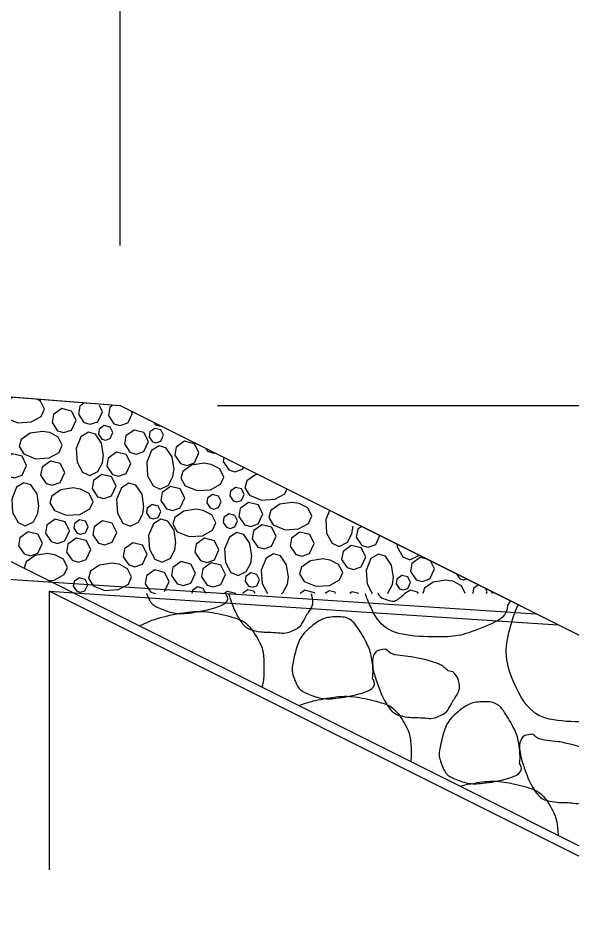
# Model space of a CAD drawing. Extents: x 2176024 to 2177225, y 75947 to 76635.
# Drawn here: x 2176841.25 to 2176847.14, y 76382.24 to 76391.81 of the extents above; entities that cross this region are included whole.
import ezdxf

# ---------------------------------------------------------------- set-up
doc = ezdxf.new("R2010")
doc.units = 0
for name, color, linetype in [('Prop CMT Slope Grass', 7, 'Continuous'), ('Prop Dimension', 7, 'Continuous'), ('Prop Pavement Schedule Description CELL', 7, 'Continuous'), ('Typical Curb CELL', 7, 'Continuous'), ('Typical Pavement Slope CELL', 7, 'Continuous'), ('Typical Shoulder Slope CELL', 7, 'Continuous')]:
    doc.layers.add(name, color=color, linetype=linetype)

msp = doc.modelspace()

# ---------------------------------------------------------------- linework, layer by layer
at = {"layer": 'Prop CMT Slope Grass'}
msp.add_lwpolyline([(2176837.0103, 76388.1185), (2176842.3349, 76387.6925), (2176851.5381, 76383.0914)], dxfattribs=at)
at = {"layer": 'Prop Dimension'}
msp.add_line((2176843.3696, 76387.6925), (2176852.2856, 76387.6925), dxfattribs=at)
at = {"layer": 'Prop Pavement Schedule Description CELL'}
msp.add_line((2176842.3349, 76389.3925), (2176842.3349, 76404.978), dxfattribs=at)
at = {"layer": 'Typical Curb CELL'}
for p, q in [((2176843.6365, 76387.0187), (2176843.6452, 76387.0374)), ((2176845.0521, 76386.2168), (2176845.0963, 76386.312)), ((2176875.5887, 76368.7196), (2176841.5821, 76385.721)), ((2176841.5821, 76385.721), (2176841.5821, 76382.7625)), ((2176841.5821, 76385.721), (2176846.9878, 76385.3663)), ((2176846.2763, 76385.722), (2176846.2931, 76385.6973))]:
    msp.add_line(p, q, dxfattribs=at)
for points in [[(2176837.0103, 76388.1185), (2176875.544, 76368.8537)], [(2176837.0103, 76388.1185), (2176842.3349, 76387.6925), (2176876.4384, 76370.6426)], [(2176841.1944, 76387.7837), (2176841.0955, 76387.7147), (2176841.0741, 76387.642), (2176841.1225, 76387.5617), (2176841.2479, 76387.5111), (2176841.3916, 76387.5197), (2176841.4978, 76387.5786), (2176841.5327, 76387.6548), (2176841.49, 76387.7417), (2176841.4543, 76387.7602)], [(2176841.819, 76387.4334), (2176841.8682, 76387.5395), (2176841.8198, 76387.6355), (2176841.7155, 76387.6614), (2176841.627, 76387.5979), (2176841.6124, 76387.5129), (2176841.6721, 76387.4249), (2176841.7389, 76387.4059), (2176841.8189, 76387.4335)], [(2176841.9574, 76387.7227), (2176841.9066, 76387.6862), (2176841.892, 76387.6012), (2176841.9516, 76387.5133), (2176842.0184, 76387.4943), (2176842.0985, 76387.5218)], [(2176842.0985, 76387.5218), (2176842.1477, 76387.6278), (2176842.1152, 76387.6925)], [(2176842.253, 76387.6925), (2176842.2255, 76387.6728), (2176842.2109, 76387.5878), (2176842.2705, 76387.4998), (2176842.3373, 76387.4808), (2176842.4174, 76387.5084)], [(2176842.4174, 76387.5083), (2176842.4666, 76387.6144), (2176842.4584, 76387.6308)], [(2176842.2302, 76387.3434), (2176842.2597, 76387.407), (2176842.2307, 76387.4646), (2176842.1681, 76387.4802), (2176842.115, 76387.4421), (2176842.1062, 76387.3911), (2176842.142, 76387.3383), (2176842.1821, 76387.3269), (2176842.2301, 76387.3434)], [(2176842.694, 76387.513), (2176842.7107, 76387.4883), (2176842.7508, 76387.4769), (2176842.7599, 76387.48)], [(2176841.5131, 76387.4184), (2176841.3793, 76387.3987), (2176841.2842, 76387.3323), (2176841.2627, 76387.2596), (2176841.3111, 76387.1793), (2176841.4366, 76387.1287), (2176841.5803, 76387.1373), (2176841.6865, 76387.1962), (2176841.7214, 76387.2724), (2176841.6786, 76387.3593), (2176841.5874, 76387.4065), (2176841.5071, 76387.4186)], [(2176842.1589, 76387.1603), (2176842.1392, 76387.2941), (2176842.0728, 76387.3892), (2176842.0002, 76387.4106), (2176841.9199, 76387.3622), (2176841.8693, 76387.2368), (2176841.8779, 76387.0931), (2176841.9367, 76386.9869), (2176842.0129, 76386.952), (2176842.0999, 76386.9947), (2176842.1471, 76387.086), (2176842.1592, 76387.1663)], [(2176842.5874, 76387.206), (2176842.6366, 76387.312), (2176842.5883, 76387.408), (2176842.484, 76387.434), (2176842.3955, 76387.3704), (2176842.3809, 76387.2854), (2176842.4405, 76387.1975), (2176842.5073, 76387.1785), (2176842.5874, 76387.206)], [(2176842.7672, 76387.3149), (2176842.7967, 76387.3785), (2176842.7677, 76387.4362), (2176842.7051, 76387.4517), (2176842.652, 76387.4136), (2176842.6433, 76387.3626), (2176842.6791, 76387.3098), (2176842.7191, 76387.2984), (2176842.7672, 76387.3149)], [(2176842.9087, 76387.0153), (2176842.889, 76387.1492), (2176842.8226, 76387.2442), (2176842.7499, 76387.2657), (2176842.6696, 76387.2173), (2176842.619, 76387.0919), (2176842.6276, 76386.9481), (2176842.6865, 76386.842), (2176842.7627, 76386.8071), (2176842.8497, 76386.8498), (2176842.8968, 76386.941), (2176842.9089, 76387.0214)], [(2176843.1248, 76387.0858), (2176843.174, 76387.1919), (2176843.1256, 76387.2879), (2176843.0213, 76387.3138), (2176842.9328, 76387.2503), (2176842.9182, 76387.1653), (2176842.9779, 76387.0773), (2176843.0447, 76387.0583), (2176843.1247, 76387.0859)], [(2176841.2933, 76386.9526), (2176841.3425, 76387.0587), (2176841.2942, 76387.1547), (2176841.1899, 76387.1806), (2176841.1014, 76387.1171), (2176841.0868, 76387.0321), (2176841.1464, 76386.9441), (2176841.2132, 76386.9251), (2176841.2933, 76386.9527)], [(2176842.4001, 76386.9705), (2176842.4493, 76387.0765), (2176842.4009, 76387.1725), (2176842.2966, 76387.1985), (2176842.2081, 76387.1349), (2176842.1935, 76387.0499), (2176842.2532, 76386.962), (2176842.32, 76386.943), (2176842.4, 76386.9705)], [(2176843.2462, 76387.2369), (2176843.2653, 76387.2087), (2176843.3321, 76387.1897), (2176843.3371, 76387.1914)], [(2176841.6978, 76386.8755), (2176841.7471, 76386.9816), (2176841.6987, 76387.0776), (2176841.5944, 76387.1035), (2176841.5059, 76387.04), (2176841.4913, 76386.955), (2176841.5509, 76386.867), (2176841.6177, 76386.848), (2176841.6978, 76386.8756)], [(2176843.23, 76387.0806), (2176843.0961, 76387.0609), (2176843.0011, 76386.9945), (2176842.9796, 76386.9218), (2176843.028, 76386.8415), (2176843.1534, 76386.7909), (2176843.2972, 76386.7995), (2176843.4034, 76386.8584), (2176843.4382, 76386.9346), (2176843.3955, 76387.0216), (2176843.3043, 76387.0687), (2176843.224, 76387.0808)], [(2176843.4373, 76387.1413), (2176843.4299, 76387.0981), (2176843.4896, 76387.0102), (2176843.5564, 76386.9912), (2176843.6364, 76387.0188)], [(2176842.2442, 76386.7344), (2176842.2934, 76386.8404), (2176842.2451, 76386.9365), (2176842.1408, 76386.9624), (2176842.0523, 76386.8988), (2176842.0377, 76386.8139), (2176842.0973, 76386.7259), (2176842.1641, 76386.7069), (2176842.2442, 76386.7345)], [(2176843.7958, 76386.9621), (2176843.7792, 76386.9597), (2176843.6841, 76386.8933), (2176843.6626, 76386.8206), (2176843.711, 76386.7403), (2176843.8365, 76386.6897), (2176843.9802, 76386.6983), (2176844.0864, 76386.7572), (2176844.1086, 76386.8057)], [(2176841.4733, 76386.6235), (2176841.4535, 76386.7573), (2176841.3872, 76386.8524), (2176841.3145, 76386.8739), (2176841.2342, 76386.8255), (2176841.1836, 76386.7), (2176841.1922, 76386.5563), (2176841.2511, 76386.4501), (2176841.3273, 76386.4152), (2176841.4142, 76386.458), (2176841.4614, 76386.5492), (2176841.4735, 76386.6295)], [(2176841.8406, 76386.8185), (2176841.7068, 76386.7988), (2176841.6117, 76386.7324), (2176841.5902, 76386.6597), (2176841.6387, 76386.5794), (2176841.7641, 76386.5288), (2176841.9078, 76386.5375), (2176842.014, 76386.5963), (2176842.0489, 76386.6725), (2176842.0062, 76386.7595), (2176841.9149, 76386.8067), (2176841.8346, 76386.8188)], [(2176842.5886, 76386.6194), (2176842.5689, 76386.7532), (2176842.5025, 76386.8483), (2176842.4298, 76386.8698), (2176842.3495, 76386.8214), (2176842.2989, 76386.6959), (2176842.3076, 76386.5522), (2176842.3664, 76386.446), (2176842.4426, 76386.4111), (2176842.5296, 76386.4539), (2176842.5768, 76386.5451), (2176842.5889, 76386.6254)], [(2176842.9749, 76386.6059), (2176843.0241, 76386.7119), (2176842.9757, 76386.8079), (2176842.8714, 76386.8339), (2176842.7829, 76386.7703), (2176842.7683, 76386.6853), (2176842.8279, 76386.5974), (2176842.8948, 76386.5784), (2176842.9748, 76386.6059)], [(2176843.625, 76386.6866), (2176843.6546, 76386.7502), (2176843.6256, 76386.8078), (2176843.563, 76386.8234), (2176843.5099, 76386.7853), (2176843.5011, 76386.7343), (2176843.5369, 76386.6815), (2176843.577, 76386.6701), (2176843.625, 76386.6866)], [(2176843.381, 76386.6112), (2176843.4105, 76386.6748), (2176843.3815, 76386.7324), (2176843.3189, 76386.748), (2176843.2658, 76386.7099), (2176843.257, 76386.6589), (2176843.2928, 76386.6061), (2176843.3329, 76386.5947), (2176843.381, 76386.6112)], [(2176842.7395, 76386.5054), (2176842.769, 76386.569), (2176842.74, 76386.6266), (2176842.6774, 76386.6422), (2176842.6243, 76386.604), (2176842.6155, 76386.553), (2176842.6513, 76386.5003), (2176842.6914, 76386.4889), (2176842.7395, 76386.5054)], [(2176843.1455, 76386.5925), (2176843.0116, 76386.5728), (2176842.9165, 76386.5064), (2176842.8951, 76386.4338), (2176842.9435, 76386.3534), (2176843.0689, 76386.3028), (2176843.2126, 76386.3115), (2176843.3188, 76386.3703), (2176843.3537, 76386.4465), (2176843.311, 76386.5335), (2176843.2197, 76386.5807), (2176843.1394, 76386.5928)], [(2176843.8036, 76386.4364), (2176843.8528, 76386.5425), (2176843.8044, 76386.6385), (2176843.7001, 76386.6644), (2176843.6116, 76386.6009), (2176843.597, 76386.5159), (2176843.6567, 76386.4279), (2176843.7235, 76386.409), (2176843.8035, 76386.4365)], [(2176844.1651, 76386.6647), (2176844.0313, 76386.645), (2176843.9362, 76386.5786), (2176843.9148, 76386.5059), (2176843.9632, 76386.4256), (2176844.0886, 76386.375), (2176844.2323, 76386.3837), (2176844.3385, 76386.4425), (2176844.3734, 76386.5187), (2176844.3307, 76386.6057), (2176844.2394, 76386.6528), (2176844.1591, 76386.665)], [(2176843.5544, 76386.4055), (2176843.5839, 76386.4691), (2176843.5549, 76386.5268), (2176843.4923, 76386.5423), (2176843.4392, 76386.5042), (2176843.4304, 76386.4532), (2176843.4662, 76386.4004), (2176843.5063, 76386.389), (2176843.5543, 76386.4055)], [(2176844.5603, 76386.5799), (2176844.5213, 76386.4831), (2176844.5299, 76386.3394), (2176844.5888, 76386.2332), (2176844.665, 76386.1983), (2176844.7519, 76386.2411), (2176844.7991, 76386.3323), (2176844.8112, 76386.4126)], [(2176841.7495, 76386.2573), (2176841.7987, 76386.3633), (2176841.7504, 76386.4593), (2176841.6461, 76386.4853), (2176841.5576, 76386.4217), (2176841.543, 76386.3367), (2176841.6026, 76386.2488), (2176841.6694, 76386.2298), (2176841.7495, 76386.2573)], [(2176841.9668, 76386.3432), (2176841.9963, 76386.4068), (2176841.9673, 76386.4644), (2176841.9047, 76386.48), (2176841.8516, 76386.4418), (2176841.8428, 76386.3908), (2176841.8786, 76386.3381), (2176841.9187, 76386.3267), (2176841.9667, 76386.3432)], [(2176842.252, 76386.2411), (2176842.3012, 76386.3471), (2176842.2528, 76386.4431), (2176842.1485, 76386.4691), (2176842.06, 76386.4055), (2176842.0454, 76386.3205), (2176842.105, 76386.2326), (2176842.1718, 76386.2136), (2176842.2519, 76386.2411)], [(2176842.9286, 76386.2371), (2176842.9088, 76386.3709), (2176842.8424, 76386.466), (2176842.7698, 76386.4875), (2176842.6895, 76386.4391), (2176842.6389, 76386.3136), (2176842.6475, 76386.1699), (2176842.7063, 76386.0637), (2176842.7826, 76386.0288), (2176842.8695, 76386.0716), (2176842.9167, 76386.1628), (2176842.9288, 76386.2431)], [(2176843.9454, 76386.199), (2176843.9946, 76386.305), (2176843.9462, 76386.401), (2176843.8419, 76386.427), (2176843.7534, 76386.3634), (2176843.7388, 76386.2784), (2176843.7985, 76386.1905), (2176843.8653, 76386.1715), (2176843.9453, 76386.199)], [(2176844.9002, 76386.41), (2176844.8602, 76386.3812), (2176844.8456, 76386.2962), (2176844.9052, 76386.2083), (2176844.972, 76386.1893), (2176845.0521, 76386.2168)], [(2176841.4621, 76386.1259), (2176841.5113, 76386.2319), (2176841.4629, 76386.3279), (2176841.3586, 76386.3539), (2176841.2701, 76386.2903), (2176841.2555, 76386.2053), (2176841.3152, 76386.1174), (2176841.382, 76386.0984), (2176841.462, 76386.1259)], [(2176843.7356, 76386.0954), (2176843.7159, 76386.2293), (2176843.6495, 76386.3243), (2176843.5769, 76386.3458), (2176843.4965, 76386.2974), (2176843.4459, 76386.172), (2176843.4546, 76386.0282), (2176843.5134, 76385.922), (2176843.5896, 76385.8872), (2176843.6766, 76385.9299), (2176843.7238, 76386.0211), (2176843.7359, 76386.1014)], [(2176844.3499, 76386.1218), (2176844.3991, 76386.2279), (2176844.3507, 76386.3239), (2176844.2464, 76386.3499), (2176844.1579, 76386.2863), (2176844.1433, 76386.2013), (2176844.203, 76386.1133), (2176844.2698, 76386.0944), (2176844.3498, 76386.1219)], [(2176841.9738, 76386.0587), (2176842.023, 76386.1648), (2176841.9746, 76386.2608), (2176841.8703, 76386.2867), (2176841.7818, 76386.2232), (2176841.7672, 76386.1382), (2176841.8269, 76386.0502), (2176841.8937, 76386.0313), (2176841.9737, 76386.0588)], [(2176842.5738, 76386.0088), (2176842.623, 76386.1149), (2176842.5747, 76386.2109), (2176842.4704, 76386.2368), (2176842.3819, 76386.1733), (2176842.3673, 76386.0883), (2176842.4269, 76386.0003), (2176842.4937, 76385.9813), (2176842.5738, 76386.0089)], [(2176843.3372, 76386.0556), (2176843.3864, 76386.1616), (2176843.338, 76386.2576), (2176843.2337, 76386.2836), (2176843.1452, 76386.22), (2176843.1306, 76386.135), (2176843.1903, 76386.0471), (2176843.2571, 76386.0281), (2176843.3371, 76386.0556)], [(2176844.8963, 76385.9807), (2176844.9455, 76386.0868), (2176844.8971, 76386.1828), (2176844.7928, 76386.2087), (2176844.7043, 76386.1452), (2176844.6897, 76386.0602), (2176844.7493, 76385.9722), (2176844.8162, 76385.9532), (2176844.8962, 76385.9808)], [(2176845.2781, 76386.2211), (2176845.2797, 76386.1945), (2176845.3385, 76386.0883), (2176845.4147, 76386.0534), (2176845.5017, 76386.0961), (2176845.5071, 76386.1066)], [(2176841.5673, 76386.1206), (2176841.4335, 76386.1009), (2176841.3384, 76386.0345), (2176841.3178, 76385.965)], [(2176841.5756, 76385.8361), (2176841.6345, 76385.8396), (2176841.7407, 76385.8984), (2176841.7756, 76385.9747), (2176841.7328, 76386.0616), (2176841.6416, 76386.1088), (2176841.5613, 76386.1209)], [(2176844.1253, 76385.8698), (2176844.1056, 76386.0037), (2176844.0392, 76386.0987), (2176843.9665, 76386.1202), (2176843.8862, 76386.0718), (2176843.8356, 76385.9464), (2176843.8442, 76385.8026), (2176843.9027, 76385.6972)], [(2176845.2407, 76385.8657), (2176845.2209, 76385.9996), (2176845.1545, 76386.0946), (2176845.0819, 76386.1161), (2176845.0016, 76386.0677), (2176844.951, 76385.9423), (2176844.9596, 76385.7985), (2176845.0157, 76385.6973)], [(2176842.2503, 76386.0194), (2176842.1165, 76385.9997), (2176842.0214, 76385.9333), (2176842, 76385.8606), (2176842.0484, 76385.7803), (2176842.1738, 76385.7297), (2176842.3175, 76385.7384), (2176842.4237, 76385.7972), (2176842.4586, 76385.8734), (2176842.4159, 76385.9604), (2176842.3246, 76386.0076), (2176842.2443, 76386.0197)], [(2176843.0879, 76385.8082), (2176843.1371, 76385.9142), (2176843.0887, 76386.0102), (2176842.9844, 76386.0362), (2176842.8959, 76385.9726), (2176842.8813, 76385.8876), (2176842.941, 76385.7997), (2176843.0078, 76385.7807), (2176843.0878, 76385.8082)], [(2176843.4068, 76385.7947), (2176843.456, 76385.9007), (2176843.4076, 76385.9968), (2176843.3033, 76386.0227), (2176843.2148, 76385.9592), (2176843.2002, 76385.8742), (2176843.2599, 76385.7862), (2176843.3267, 76385.7672), (2176843.4067, 76385.7948)], [(2176844.4927, 76386.0648), (2176844.3588, 76386.0451), (2176844.2637, 76385.9787), (2176844.2423, 76385.9061), (2176844.2907, 76385.8258), (2176844.4161, 76385.7752), (2176844.5598, 76385.7838), (2176844.666, 76385.8426), (2176844.7009, 76385.9188), (2176844.6582, 76386.0058), (2176844.567, 76386.053), (2176844.4866, 76386.0651)], [(2176845.5958, 76386.0622), (2176845.5234, 76386.0802), (2176845.4349, 76386.0166), (2176845.4203, 76385.9316), (2176845.48, 76385.8437), (2176845.5468, 76385.8247), (2176845.6268, 76385.8523)], [(2176845.6269, 76385.8522), (2176845.6761, 76385.9582), (2176845.6331, 76386.0435)], [(2176842.8083, 76385.7198), (2176842.8575, 76385.8258), (2176842.8092, 76385.9219), (2176842.7049, 76385.9478), (2176842.6164, 76385.8842), (2176842.6018, 76385.7992), (2176842.6614, 76385.7113), (2176842.7111, 76385.6972)], [(2176841.9624, 76385.7266), (2176841.9919, 76385.7903), (2176841.9629, 76385.8479), (2176841.9003, 76385.8634), (2176841.8472, 76385.8253), (2176841.8384, 76385.7743), (2176841.8742, 76385.7215), (2176841.9143, 76385.7101), (2176841.9623, 76385.7267)], [(2176843.7882, 76385.7798), (2176843.8178, 76385.8434), (2176843.7887, 76385.901), (2176843.7262, 76385.9166), (2176843.6731, 76385.8784), (2176843.6643, 76385.8274), (2176843.7001, 76385.7747), (2176843.7402, 76385.7633), (2176843.7882, 76385.7798)], [(2176844.0518, 76385.6972), (2176844.0663, 76385.7043), (2176844.1134, 76385.7955), (2176844.1255, 76385.8759)], [(2176845.1757, 76385.6973), (2176845.1816, 76385.7002), (2176845.2288, 76385.7914), (2176845.2409, 76385.8717)], [(2176845.3915, 76385.7517), (2176845.4211, 76385.8153), (2176845.392, 76385.8729), (2176845.3295, 76385.8885), (2176845.2764, 76385.8504), (2176845.2676, 76385.7994), (2176845.3034, 76385.7466), (2176845.3435, 76385.7352), (2176845.3915, 76385.7517)], [(2176845.7975, 76385.8389), (2176845.6637, 76385.8192), (2176845.5686, 76385.7528), (2176845.5522, 76385.6973)], [(2176846.0036, 76385.6973), (2176845.963, 76385.7798), (2176845.8718, 76385.827), (2176845.7915, 76385.8391)], [(2176845.9091, 76385.9056), (2176845.9091, 76385.9052), (2176845.9449, 76385.8524), (2176845.985, 76385.841), (2176846.0165, 76385.8519)], [(2176843.2471, 76385.6972), (2176843.22, 76385.751), (2176843.1574, 76385.7666), (2176843.1044, 76385.7284), (2176843.099, 76385.6972)], [(2176843.7698, 76385.6972), (2176843.7571, 76385.7225), (2176843.6945, 76385.7381), (2176843.6414, 76385.7), (2176843.6409, 76385.6972)], [(2176844.4067, 76385.6972), (2176844.4024, 76385.7057), (2176844.2981, 76385.7316), (2176844.2502, 76385.6972)], [(2176845.505, 76385.6973), (2176845.4945, 76385.7123), (2176845.4218, 76385.7338), (2176845.3612, 76385.6973)], [(2176846.1438, 76385.7883), (2176846.0912, 76385.7505), (2176846.0824, 76385.6995), (2176846.0839, 76385.6973)], [(2176846.2275, 76385.6973), (2176846.2359, 76385.7155), (2176846.2179, 76385.7512)], [(2176843.5665, 76385.6972), (2176843.4733, 76385.7203), (2176843.4411, 76385.6972)], [(2176844.6261, 76385.6972), (2176844.6193, 76385.7107), (2176844.5567, 76385.7263), (2176844.5163, 76385.6972)], [(2176844.8736, 76385.6973), (2176844.8005, 76385.7154), (2176844.7752, 76385.6973)]]:
    msp.add_lwpolyline(points, dxfattribs=at)
for points, degree in [([(2176843.4546, 76385.6972), (2176843.5271, 76385.6012), (2176843.2846, 76385.5157), (2176843.0166, 76385.477), (2176842.8961, 76385.4825), (2176842.7239, 76385.5475), (2176842.6599, 76385.5928), (2176842.6261, 76385.6816), (2176842.6234, 76385.6894), (2176842.621, 76385.6971)], 3), ([(2176844.3634, 76385.6972), (2176844.3674, 76385.6885), (2176844.3705, 76385.6787), (2176844.3895, 76385.5758), (2176844.3456, 76385.5185), (2176844.2727, 76385.3938), (2176844.2419, 76385.3267), (2176844.0817, 76385.2624), (2176844.0278, 76385.2803), (2176843.8997, 76385.2821), (2176843.8391, 76385.2842), (2176843.7114, 76385.307), (2176843.6443, 76385.3569), (2176843.5593, 76385.5024), (2176843.5277, 76385.5838), (2176843.4956, 76385.6805), (2176843.4927, 76385.6889), (2176843.49, 76385.6972)], 3), ([(2176846.4529, 76385.5715), (2176846.4465, 76385.4578), (2176846.2967, 76385.3765), (2176845.9858, 76385.2551), (2176845.8224, 76385.2321), (2176845.4009, 76385.2379), (2176845.1092, 76385.3208), (2176844.9786, 76385.5948), (2176844.9584, 76385.6456), (2176844.942, 76385.6973)], 3), ([(2176845.0716, 76385.6973), (2176845.0937, 76385.6671), (2176845.1268, 76385.6439), (2176845.2197, 76385.6128), (2176845.2599, 76385.6149), (2176845.3149, 76385.6564), (2176845.3385, 76385.6763), (2176845.3614, 76385.6973)], 3), ([(2176848.0156, 76384.6692), (2176848.0092, 76384.5555), (2176847.8594, 76384.4742), (2176847.5485, 76384.3529), (2176847.3851, 76384.3299), (2176846.9636, 76384.3357), (2176846.6719, 76384.4185), (2176846.4552, 76384.8731), (2176846.4209, 76385.1291), (2176846.5109, 76385.4404), (2176846.5356, 76385.5103), (2176846.5645, 76385.5779)], 3), ([(2176846.483, 76385.6187), (2176846.4729, 76385.6029), (2176846.4629, 76385.5872), (2176846.4529, 76385.5715)], 2), ([(2176842.543, 76385.3524), (2176842.6738, 76385.4171), (2176842.8027, 76385.459), (2176843.1486, 76385.5185), (2176843.3293, 76385.4974), (2176843.605, 76385.43), (2176843.7065, 76385.3679), (2176843.8381, 76385.1544), (2176843.8647, 76385.0428), (2176843.8659, 76384.8309), (2176843.858, 76384.7646), (2176843.8426, 76384.7027)], 3), ([(2176845.0173, 76384.795), (2176845.0899, 76384.699), (2176844.8474, 76384.6135), (2176844.5794, 76384.5747), (2176844.4588, 76384.5802), (2176844.2866, 76384.6453), (2176844.2226, 76384.6906), (2176844.1551, 76384.8681), (2176844.168, 76384.9479), (2176844.2145, 76385.1536), (2176844.2721, 76385.2714), (2176844.4485, 76385.4135), (2176844.5398, 76385.4486), (2176844.7374, 76385.4561), (2176844.827, 76385.3958), (2176844.9465, 76385.1971), (2176845.0064, 76385.0667), (2176845.0264, 76384.8734), (2176845.0228, 76384.8361), (2176845.0173, 76384.795)], 3), ([(2176845.8709, 76384.8672), (2176845.8956, 76384.8352), (2176845.9261, 76384.8154), (2176845.9523, 76384.6736), (2176845.9083, 76384.6162), (2176845.8355, 76384.4916), (2176845.8046, 76384.4245), (2176845.6444, 76384.3602), (2176845.5905, 76384.3781), (2176845.4624, 76384.3799), (2176845.4018, 76384.3819), (2176845.2741, 76384.4048), (2176845.207, 76384.4547), (2176845.122, 76384.6002), (2176845.0904, 76384.6816), (2176845.0449, 76384.8184), (2176845.0296, 76384.8601), (2176845.0157, 76384.9619), (2176845.0162, 76385.0057), (2176845.0424, 76385.0753), (2176845.0808, 76385.095), (2176845.1768, 76385.1151), (2176845.1897, 76385.0589), (2176845.3183, 76385.0342), (2176845.417, 76385.0312), (2176845.5853, 76384.9931), (2176845.658, 76384.9711), (2176845.7812, 76384.9328), (2176845.8177, 76384.8656), (2176845.8709, 76384.8672)], 3), ([(2176844.2346, 76384.5067), (2176844.3236, 76384.5406), (2176844.4155, 76384.5653), (2176844.7113, 76384.6163), (2176844.8921, 76384.5952), (2176845.1677, 76384.5277), (2176845.2692, 76384.4656), (2176845.4008, 76384.2522), (2176845.4274, 76384.1405), (2176845.4284, 76383.9693), (2176845.427, 76383.9402), (2176845.4243, 76383.9119)], 3), ([(2176846.58, 76383.8928), (2176846.6526, 76383.7968), (2176846.4101, 76383.7112), (2176846.1421, 76383.6725), (2176846.0215, 76383.678), (2176845.8493, 76383.7431), (2176845.7853, 76383.7883), (2176845.7178, 76383.9659), (2176845.7307, 76384.0456), (2176845.7772, 76384.2513), (2176845.8348, 76384.3692), (2176846.0112, 76384.5113), (2176846.1025, 76384.5463), (2176846.3002, 76384.5538), (2176846.3898, 76384.4936), (2176846.5092, 76384.2949), (2176846.5691, 76384.1644), (2176846.5891, 76383.9712), (2176846.5855, 76383.9339), (2176846.58, 76383.8928)], 3), ([(2176847.4336, 76383.965), (2176847.4583, 76383.9329), (2176847.4888, 76383.9132), (2176847.515, 76383.7714), (2176847.471, 76383.714), (2176847.3982, 76383.5893), (2176847.3673, 76383.5222), (2176847.2071, 76383.4579), (2176847.1532, 76383.4758), (2176847.0251, 76383.4777), (2176846.9645, 76383.4797), (2176846.8369, 76383.5025), (2176846.7697, 76383.5524), (2176846.6847, 76383.698), (2176846.6532, 76383.7793), (2176846.6077, 76383.9162), (2176846.5924, 76383.9579), (2176846.5784, 76384.0597), (2176846.579, 76384.1035), (2176846.6051, 76384.1731), (2176846.6435, 76384.1927), (2176846.7395, 76384.2129), (2176846.7524, 76384.1566), (2176846.881, 76384.1319), (2176846.9797, 76384.129), (2176847.148, 76384.0908), (2176847.2207, 76384.0689), (2176847.344, 76384.0305), (2176847.3804, 76383.9633), (2176847.4336, 76383.965)], 3), ([(2176845.945, 76383.6516), (2176845.9885, 76383.663), (2176846.0336, 76383.6726), (2176846.274, 76383.714), (2176846.4548, 76383.693), (2176846.7304, 76383.6255), (2176846.8319, 76383.5634), (2176846.958, 76383.3589), (2176846.9858, 76383.2555), (2176846.9903, 76383.129)], 3)]:
    msp.add_open_spline(points, degree=degree, dxfattribs=at)
at = {"layer": 'Typical Pavement Slope CELL'}
msp.add_line((2176825.8349, 76386.8546), (2176846.7571, 76385.4816), dxfattribs=at)
at = {"layer": 'Typical Shoulder Slope CELL'}
msp.add_line((2176835.8156, 76388.2141), (2176842.3349, 76387.6925), dxfattribs=at)

doc.saveas('drawing.dxf')
